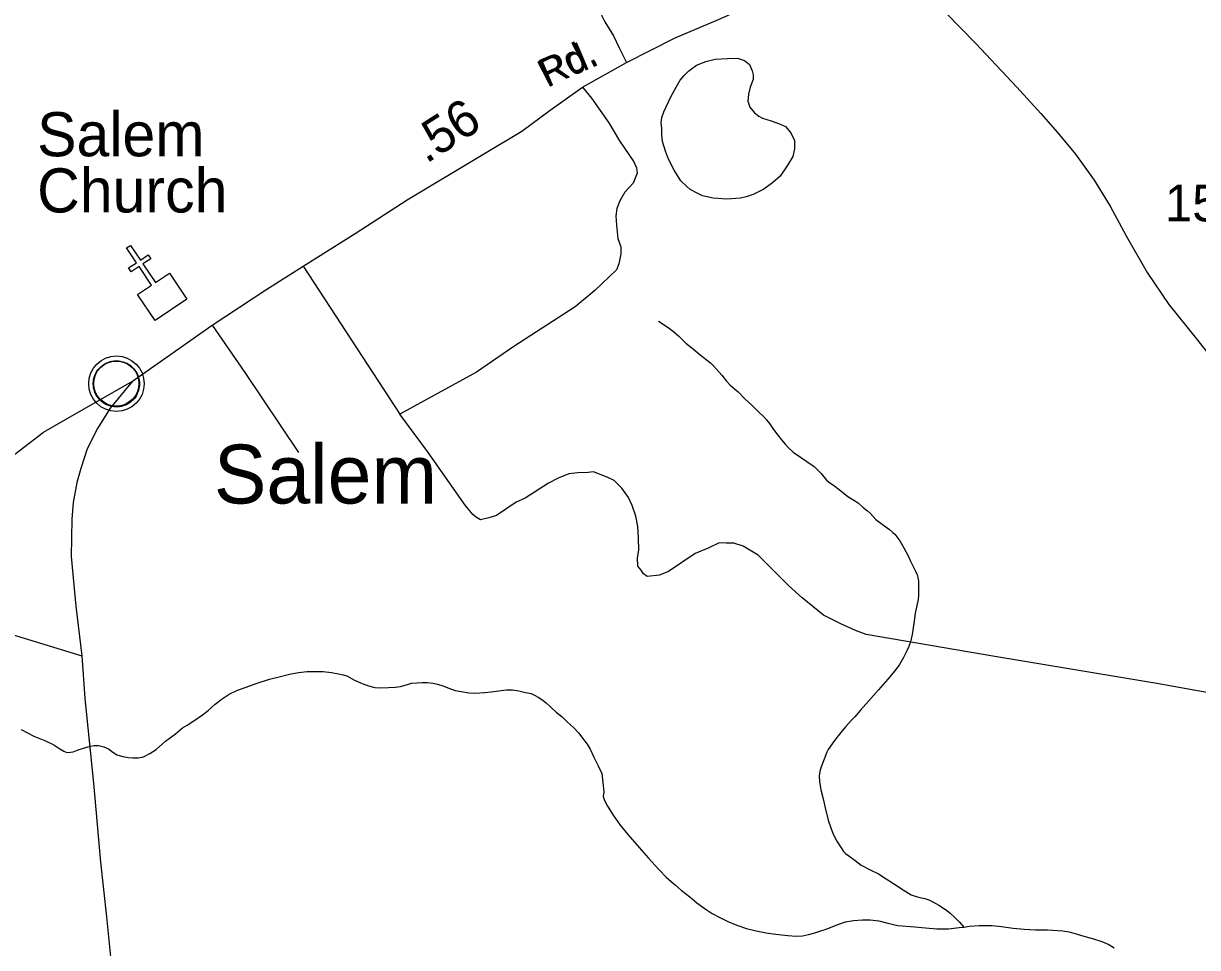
# Model space of a CAD drawing. Extents: x 2220236 to 2384410, y 720751 to 894131.
# Drawn here: x 2336042 to 2340031, y 860671 to 863811 of the extents above; entities that cross this region are included whole.
import ezdxf

# ---------------------------------------------------------------- set-up
doc = ezdxf.new("R2010")
doc.units = 0
for name, color, linetype in [('Exist Civil Demographics Community CELL', 7, 'Continuous'), ('Exist Civil Demographics Community Label', 7, 'Continuous'), ('Exist Cultural Church CELL', 7, 'Continuous'), ('Exist Cultural Church Label', 7, 'Continuous'), ('Exist Hydrographic Misc Water Feature', 7, 'Continuous'), ('Exist Hydrographic Pond Under 1500 Sq Ft', 7, 'Continuous'), ('Exist Road Non-System Type 51', 7, 'Continuous'), ('Exist Road Secondary Mileage Hundredths English Label', 7, 'Continuous'), ('Exist Road Secondary Type 51 Attributed', 7, 'Continuous'), ('Exist Road Secondary Type 51 Label', 7, 'Continuous'), ('Exist Road Secondary Type 51 Number Label', 7, 'Continuous')]:
    doc.layers.add(name, color=color, linetype=linetype)

msp = doc.modelspace()

# ---------------------------------------------------------------- linework, layer by layer
at = {"layer": 'Exist Civil Demographics Community CELL'}
msp.add_lwpolyline([(2336280.5, 862599.2), (2336281.5, 862604.7), (2336283.2, 862611.3), (2336286.2, 862618.5), (2336289.1, 862624.3), (2336292.4, 862630), (2336296.2, 862635.1), (2336300.1, 862639.5), (2336304.7, 862644.1), (2336310.3, 862648.7), (2336315.7, 862652.3), (2336320.6, 862655.2), (2336325.6, 862657.6), (2336331.1, 862659.9), (2336336.7, 862661.8), (2336341.1, 862662.9), (2336345.9, 862663.6), (2336350, 862664.4), (2336356.4, 862664.6), (2336360.8, 862664.5), (2336366.5, 862664.3), (2336371.4, 862663.5), (2336376.3, 862662.6), (2336381.3, 862661.1), (2336386.5, 862659.2), (2336393.1, 862656.3), (2336399.4, 862652.8), (2336404.5, 862649.2), (2336409.6, 862645.2), (2336412.9, 862642.1), (2336417.1, 862637.7), (2336420.9, 862633), (2336424, 862628.4), (2336427.1, 862623.4), (2336429.6, 862618.3), (2336431.6, 862613.2), (2336433.2, 862608.2), (2336434.5, 862603.6), (2336435.6, 862597.6), (2336436.2, 862592.9), (2336436.4, 862586.9), (2336436.3, 862581.1), (2336435.7, 862575.4), (2336434.7, 862569.9), (2336433.1, 862563.8), (2336431.2, 862557.9), (2336428.9, 862552.9), (2336425.8, 862546.9), (2336422.5, 862541.5), (2336419, 862536.9), (2336414.8, 862532.1), (2336409.5, 862527.1), (2336404.5, 862523), (2336399.5, 862519.6), (2336395.2, 862517.1), (2336388.4, 862513.8), (2336381.2, 862511.1), (2336375.3, 862509.7), (2336368.7, 862508.4), (2336364.2, 862507.9), (2336359.7, 862507.6), (2336354.2, 862507.6), (2336349.9, 862508.1), (2336344.2, 862508.8), (2336338.3, 862510.1), (2336333.7, 862511.4), (2336328.6, 862513.3), (2336324, 862515.3), (2336320.1, 862517.5), (2336313.2, 862521.6), (2336307.7, 862525.8), (2336302.8, 862530.3), (2336298.3, 862535.2), (2336295.1, 862539.1), (2336292.1, 862543.3), (2336288, 862550.4), (2336286.3, 862554), (2336284.6, 862558), (2336282, 862566.2), (2336280.5, 862573.2), (2336279.8, 862578.4), (2336279.5, 862584.7), (2336279.4, 862589.4), (2336280, 862595.9)], close=True, dxfattribs=at)
for centre, radius in [((2336358.1, 862586.7), 94.3), ((2336357.8, 862587), 76.7)]:
    msp.add_circle(centre, radius, dxfattribs=at)
at = {"layer": 'Exist Cultural Church CELL'}
msp.add_lwpolyline([(2336430.1, 862889.6), (2336477.4, 862921.3), (2336435, 862984.6), (2336408.4, 862966.8), (2336399.5, 862980.1), (2336426.1, 862997.9), (2336392.7, 863047.9), (2336406, 863056.8), (2336439.5, 863006.8), (2336466.1, 863024.6), (2336474.9, 863011.3), (2336448.3, 862993.5), (2336490.7, 862930.2), (2336538.7, 862962.2), (2336597.8, 862873.7), (2336489.3, 862801.1)], close=True, dxfattribs=at)
at = {"layer": 'Exist Hydrographic Misc Water Feature'}
for points in [[(2338200.1, 862799.4), (2338232.5, 862777.7), (2338250.5, 862763.7), (2338268.9, 862748), (2338293.1, 862724.4), (2338319.2, 862704.1), (2338341.7, 862684.7), (2338376, 862657.2), (2338386.5, 862647.8), (2338396.1, 862637.7), (2338414.4, 862615.5), (2338430.7, 862595.5), (2338442.7, 862582.2), (2338457, 862570.3), (2338470.9, 862558.7), (2338491.5, 862536.6), (2338517.8, 862513), (2338540, 862491), (2338558.1, 862473.7), (2338566.7, 862464.2), (2338576.4, 862451.4), (2338590.7, 862431.3), (2338604.9, 862411.6), (2338617.1, 862396.3), (2338629.8, 862381.4), (2338641.5, 862368.8), (2338657.5, 862354.6), (2338681.9, 862336.6), (2338704.1, 862322.7), (2338728.1, 862305.7), (2338739, 862295.6), (2338752.4, 862281.4), (2338770.7, 862259.2), (2338776.8, 862253.5), (2338799.1, 862238), (2338819.1, 862222.4), (2338843.2, 862203.7), (2338863.4, 862191.4), (2338877.6, 862181.5), (2338895.3, 862166.4), (2338910.2, 862154.9), (2338920.1, 862145.5), (2338938.3, 862125.5), (2338964.7, 862106.3), (2338984.7, 862090.7), (2338996.2, 862081.3), (2339003.1, 862075), (2339019.1, 862052.7), (2339033.5, 862028.7), (2339047.8, 862001.3), (2339056, 861983.6), (2339064.2, 861967.6), (2339072.5, 861949.8), (2339078.6, 861937.6), (2339081.3, 861927.9), (2339082.8, 861915.8), (2339083.3, 861887.9), (2339082.8, 861866.6), (2339081.7, 861853.4), (2339072.1, 861807), (2339066.7, 861771.4), (2339061, 861735), (2339055.4, 861709.5), (2339050.2, 861693.6), (2339043.6, 861678.5), (2339032, 861656.7), (2339018.2, 861632.5), (2339002.4, 861610.5), (2338978.9, 861582.3), (2338947.2, 861545.9), (2338913.7, 861507.5), (2338886.1, 861476.8), (2338866.3, 861454.7), (2338856.5, 861444.4), (2338834.9, 861420.5), (2338818.9, 861401.8), (2338797.4, 861374), (2338775.7, 861343.6), (2338771.4, 861334.3), (2338762.2, 861310.9), (2338752.4, 861285.2), (2338747.5, 861269.3), (2338745.8, 861254.4), (2338747, 861234.8), (2338751.4, 861207.1), (2338759.6, 861175.6), (2338766, 861145.3), (2338776.6, 861103.1), (2338784.9, 861077.1), (2338793, 861055.5), (2338805.5, 861032), (2338819.8, 861009.6), (2338828.6, 860996.9), (2338835.1, 860990.6), (2338845.9, 860982.2), (2338868.2, 860966.7), (2338888.5, 860951.1)], [(2336034.8, 861412), (2336077.1, 861389.1), (2336117.1, 861373.4), (2336145.3, 861359.8), (2336165.5, 861345.8), (2336179.6, 861338.2), (2336189.7, 861333.7), (2336201.8, 861334.2), (2336211.5, 861336.2), (2336227.7, 861342.8), (2336242.9, 861347.4), (2336261.4, 861353), (2336281.3, 861357.1), (2336297.3, 861357.1), (2336314.9, 861352.9), (2336331.6, 861346.1), (2336341.5, 861337.6), (2336359.7, 861325.9), (2336379.9, 861320.1), (2336397.8, 861316.9), (2336413.9, 861315), (2336432, 861315), (2336449.9, 861319.1), (2336471.8, 861329.8), (2336493.5, 861343.8), (2336525.2, 861372), (2336558.3, 861397.3), (2336582.7, 861417), (2336598.4, 861426.9), (2336624.3, 861443.4), (2336650.2, 861461.8), (2336669.9, 861475.8), (2336693.7, 861498.1), (2336717.5, 861516.1), (2336741.2, 861531.2), (2336769.2, 861545.5), (2336799, 861555.5), (2336832.9, 861567.8), (2336878.6, 861582.8), (2336910.8, 861590.6), (2336946.5, 861599.3), (2336976.1, 861605.5), (2337006.5, 861608.3), (2337030.5, 861608.7), (2337060.3, 861608.9), (2337088.4, 861605.1), (2337112.5, 861601.2), (2337128.4, 861597.9), (2337140.7, 861593.5), (2337166.9, 861579.8), (2337193, 861568.4), (2337214.9, 861560.4), (2337236.2, 861554.7), (2337255, 861552.9)], [(2337255, 861552.9), (2337282.2, 861554), (2337305.1, 861555.9), (2337323, 861558.3), (2337350.9, 861566), (2337361, 861568.7), (2337379, 861570.4), (2337397, 861571.1), (2337415.1, 861570.9), (2337432.8, 861569.3), (2337449.1, 861565.7), (2337467, 861559.9), (2337487.1, 861551.8), (2337509, 861544.5), (2337529.2, 861540.4), (2337555.6, 861536.6), (2337575.4, 861534.8), (2337609.4, 861537.2), (2337631.3, 861539.7), (2337649.3, 861542.1), (2337665.3, 861544.4), (2337683.2, 861546.7), (2337703.3, 861546.6), (2337725.4, 861542.6), (2337747.9, 861537.9), (2337767.5, 861533.8), (2337778.5, 861528.3), (2337790.6, 861521.6), (2337803.7, 861513.9), (2337817.7, 861502), (2337834, 861487.9), (2337852.1, 861470.6), (2337872.4, 861454.4), (2337890.6, 861437.1), (2337910.7, 861418.8), (2337928.9, 861399.2), (2337945.2, 861377.6), (2337957.3, 861361.7), (2337967.2, 861345), (2337980.1, 861317.6), (2337994.5, 861287.7), (2338006.7, 861261.9), (2338010.9, 861231.9), (2338013.5, 861199.9), (2338011.5, 861184.4), (2338015.7, 861170.4), (2338026.3, 861151.2), (2338045.3, 861120.7), (2338070, 861086.6), (2338095.2, 861054.8), (2338133.8, 861011.1), (2338166.2, 860974), (2338200.5, 860936.1), (2338226.9, 860908.3), (2338257.2, 860883.2), (2338277.3, 860865.4), (2338305.7, 860843.5), (2338329.9, 860822.2), (2338358.3, 860802), (2338382.2, 860786.6), (2338408.4, 860772.9), (2338432.5, 860760.8), (2338466.3, 860746.7), (2338498.9, 860735.6), (2338531, 860728), (2338565.2, 860720.2), (2338589.2, 860717.3), (2338617.3, 860713.5), (2338639.4, 860711.8), (2338667.3, 860709.6), (2338689.3, 860710.5), (2338709.1, 860714.6), (2338731.2, 860720.5), (2338755.2, 860729), (2338769.1, 860733.5), (2338812.7, 860750.1), (2338834.7, 860758.5), (2338861.8, 860762.9), (2338892.5, 860764.8), (2338918.5, 860765.2), (2338948.8, 860761.5), (2338978.7, 860753.6), (2339012.8, 860746.1), (2339070.8, 860740.9), (2339107, 860737.5), (2339144.9, 860734.1), (2339184.9, 860734.1), (2339220.8, 860738.9), (2339237.2, 860740.5)], [(2338888.5, 860951.1), (2338918.7, 860934.9), (2338946.9, 860921.3), (2338972.9, 860903.7), (2339001.2, 860885.8), (2339031.5, 860866.7), (2339057.7, 860850.3), (2339071.7, 860845.3), (2339087.7, 860841.1), (2339104.2, 860837.5), (2339117.9, 860833.1), (2339131.9, 860826.5), (2339152.1, 860814.2), (2339174.3, 860800.3), (2339190.6, 860787.8), (2339206.7, 860772.7), (2339222.7, 860757), (2339237.2, 860740.5)], [(2339237.2, 860740.5), (2339256.8, 860743), (2339288.8, 860745.9), (2339332.8, 860746.1), (2339364.8, 860742.4), (2339405.1, 860736.5), (2339442.3, 860733.1), (2339481.1, 860731.4), (2339521.2, 860730.8), (2339573.2, 860727), (2339595.3, 860724), (2339619.2, 860717.4), (2339637.2, 860711.6), (2339665.4, 860703.9), (2339677.3, 860700.1), (2339705.6, 860690.7), (2339729.7, 860680.9), (2339747.9, 860669.5)]]:
    msp.add_lwpolyline(points, dxfattribs=at)
at = {"layer": 'Exist Hydrographic Pond Under 1500 Sq Ft'}
msp.add_lwpolyline([(2338210.9, 863491.7), (2338218, 863510.1), (2338241.5, 863561.9), (2338259.2, 863593.8), (2338273, 863618), (2338286.8, 863634.3), (2338302.5, 863650.4), (2338328.4, 863668.8), (2338360.3, 863681.6), (2338392.2, 863689.5), (2338434.1, 863691.9), (2338468.2, 863692.6), (2338492.2, 863684.4), (2338508.5, 863671.3), (2338518.5, 863649.4), (2338521, 863636.4), (2338521, 863620.9), (2338511.3, 863594.9), (2338505.7, 863571.1), (2338503.7, 863547), (2338510.1, 863526.9), (2338526.3, 863506.9), (2338540.6, 863495.4), (2338552.7, 863489.3), (2338582.6, 863479.7), (2338610.9, 863470.3), (2338631, 863460.3), (2338649.2, 863439.1), (2338661.5, 863413.3), (2338661.7, 863384.4), (2338656.1, 863358.9), (2338636.4, 863327), (2338612.9, 863292.2), (2338587.2, 863269.8), (2338557.3, 863247.2), (2338521.6, 863229.4), (2338498, 863221.2), (2338477.8, 863217.1), (2338431.6, 863214.2), (2338385.9, 863217.3), (2338349.5, 863225), (2338332.8, 863232.5), (2338307.2, 863246.9), (2338294.3, 863257.8), (2338275.2, 863276.1), (2338252.7, 863311.9), (2338234.1, 863349.9), (2338223.8, 863377.4), (2338213.3, 863409.8), (2338211, 863433.3), (2338210.8, 863454), (2338208.7, 863473.6), (2338210.9, 863491.7)], dxfattribs=at)
at = {"layer": 'Exist Road Non-System Type 51'}
msp.add_line((2336992.2, 862985.9), (2337320.9, 862483), dxfattribs=at)
for points in [[(2337184, 864890.5), (2337220.3, 864875), (2337316.8, 864828.1), (2337342.9, 864822.6), (2337417, 864811.4), (2337443.1, 864809.7), (2337467.1, 864800.1), (2337477.2, 864792.1), (2337491.4, 864776.2), (2337520.2, 864714.8), (2337548.7, 864663.1), (2337597.6, 864593.7), (2337642.5, 864518.3), (2337671, 864466.6), (2337787.3, 864280.1), (2337854.8, 864150.8), (2337896, 864047.5), (2337983.3, 863884), (2338016.9, 863816.7), (2338046.3, 863768.3), (2338067.4, 863726.3), (2338090.5, 863677.9)], [(2337941.2, 863593.8), (2337971.9, 863556.5), (2338031, 863473.3), (2338067.7, 863411.6), (2338116.4, 863340.3), (2338124.6, 863320.5), (2338127, 863302.4), (2338113.4, 863268.2), (2338085.6, 863238), (2338068, 863207.7), (2338058.3, 863181.7), (2338054.7, 863157.5), (2338057, 863125.6), (2338061.7, 863079.8), (2338072, 863051.8), (2338072.2, 863027.8), (2338064.6, 862993.9), (2338056.8, 862973.7), (2337983.6, 862902.9), (2337916.5, 862847.9), (2337708.1, 862713.6), (2337581.2, 862626.1), (2337320.9, 862483)], [(2336683.3, 862786.1), (2336794.7, 862624.2), (2336976.7, 862352.9)], [(2340736.7, 861416.4), (2339893.1, 861568.1), (2339342.3, 861659.5), (2338905.4, 861734.3), (2338869.3, 861747.8), (2338819.1, 861771.1), (2338760.7, 861800.6), (2338688, 861859.6), (2338641.5, 861900.9), (2338538.5, 862003.8), (2338487.9, 862035.1), (2338455.9, 862044.8), (2338429.9, 862044.4), (2338405.9, 862046.2), (2338368.2, 862027.6), (2338324.3, 862009.2), (2338233.2, 861948.1), (2338203.3, 861935.9), (2338161.2, 861931.3), (2338149.2, 861941), (2338141.2, 861952.9), (2338129, 861966.8), (2338128.6, 861994.8), (2338132.4, 862020.8), (2338131.9, 862062.8), (2338129.3, 862100.9), (2338122.8, 862136.7), (2338110.4, 862172.6), (2338098.2, 862200.5), (2338075.7, 862232.2), (2338049.5, 862257.7), (2338025.4, 862269.5), (2337979.2, 862287.1), (2337961.1, 862284.7), (2337925.1, 862284.2), (2337895.3, 862280), (2337859.4, 862265.6), (2337825.7, 862249.2), (2337746.4, 862198.1), (2337716.5, 862183.9), (2337648.9, 862139.1), (2337623, 862130.8), (2337595.3, 862124.5), (2337581.2, 862132.3), (2337569, 862142), (2337542.7, 862173.8), (2337414.5, 862356.2), (2337320.9, 862483)], [(2335460.7, 861906.1), (2335496.6, 861897.2), (2335526.7, 861885.6), (2335578, 861874.2), (2335621.6, 861869.2), (2335664.9, 861863.3), (2335767.3, 861824.7), (2335825.6, 861799.2), (2335910, 861766.3), (2335974.4, 861743.1), (2336240.3, 861661.6)]]:
    msp.add_lwpolyline(points, dxfattribs=at)
at = {"layer": 'Exist Road Secondary Type 51 Attributed'}
for points in [[(2336412.7, 862595.3), (2336683.3, 862786.1), (2336866.1, 862906), (2336992.2, 862985.9), (2337168.8, 863097.4), (2337345.4, 863211), (2337609.1, 863368.7), (2337735.3, 863444.4), (2337831.9, 863515.9), (2337941.2, 863593.8), (2338090.5, 863677.9), (2338256, 863762), (2338403.7, 863824.6), (2338511.6, 863871.4), (2338582.7, 863894.2), (2338745.2, 863955), (2338996.1, 864008.6)], [(2338996.1, 864008.6), (2339083, 863939.7), (2339175.1, 863848.3), (2339278.1, 863743.1), (2339416.8, 863593.8), (2339498.8, 863505.4), (2339555.5, 863440.2), (2339616.5, 863366.6), (2339679.5, 863278.3), (2339734.2, 863189.9), (2339788.8, 863089), (2339860.3, 862964.9), (2339933.9, 862855.5), (2340027.1, 862739.4), (2340228, 862483.8)], [(2335460.7, 861906.1), (2335645.1, 862083.8), (2335732.2, 862154.3), (2335917.8, 862284.2), (2336013.1, 862347.3), (2336110, 862422.5), (2336184.7, 862464.5), (2336412.7, 862595.3)], [(2336412.7, 862595.3), (2336337.2, 862503.1), (2336293.7, 862434.3), (2336258.5, 862365.6), (2336236.7, 862298.5), (2336223.3, 862251.5), (2336211.5, 862182.8), (2336206.5, 862125.8), (2336204.8, 862000), (2336219.9, 861830.6), (2336240.3, 861661.6), (2336250.3, 861517.4), (2336280.5, 861229), (2336303.7, 860961.2), (2336323.9, 860775.5), (2336341.9, 860593.8), (2336366.9, 860351.6), (2336376, 860263), (2336390, 860098.5), (2336428.9, 859681.1), (2336456.5, 859406), (2336500, 858930.3), (2336507.6, 858844.2)]]:
    msp.add_lwpolyline(points, dxfattribs=at)

# ---------------------------------------------------------------- texts
at = {"layer": 'Exist Civil Demographics Community Label'}
msp.add_text('Salem', height=200, dxfattribs=at).set_placement((2336689.2, 862179.6))
at = {"layer": 'Exist Cultural Church Label'}
for s, p in [('Salem', (2336088.6, 863359.5)), ('Church', (2336088.6, 863168.5))]:
    msp.add_text(s, height=150, dxfattribs=at).set_placement(p)
at = {"layer": 'Exist Road Secondary Mileage Hundredths English Label'}
msp.add_text('.56', height=125, rotation=32.6905, dxfattribs=at).set_placement((2337410.4, 863332.6))
at = {"layer": 'Exist Road Secondary Type 51 Label'}
for rotation, p in [(27.2079, (2337822, 863590.8)), (23.0921, (2337820.4, 863594.6))]:
    msp.add_text('Rd.', height=95, rotation=rotation, dxfattribs=at).set_placement(p)
at = {"layer": 'Exist Road Secondary Type 51 Number Label'}
msp.add_text('1512', height=125, dxfattribs=at).set_placement((2339920, 863138.4))

doc.saveas('drawing.dxf')
